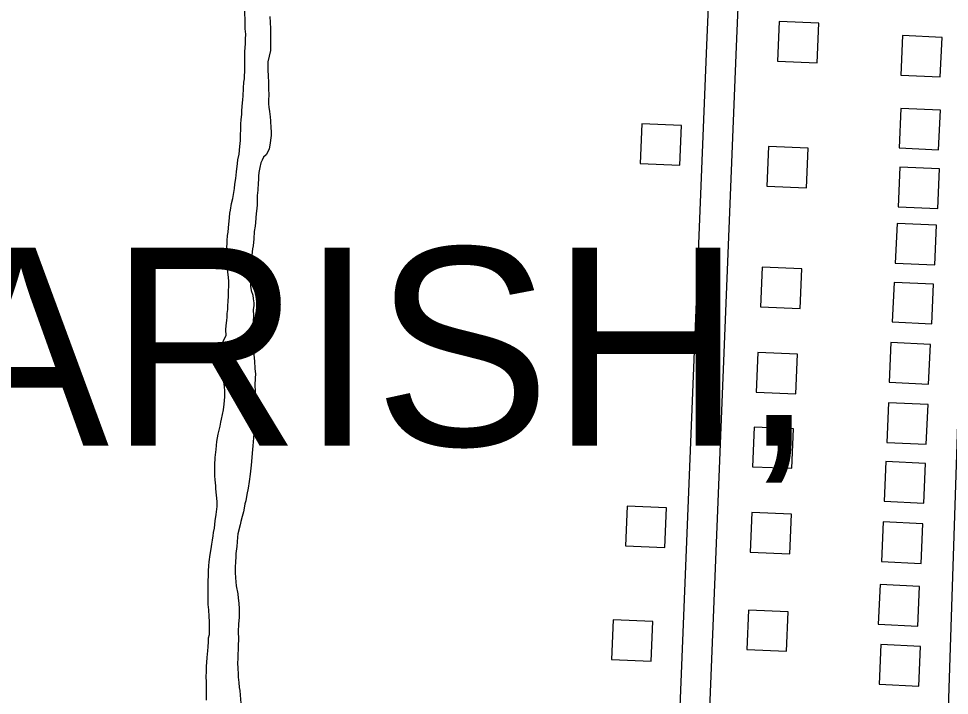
# Model space of a CAD drawing. Extents: x 3683402 to 3721514, y 487807 to 513565.
# Drawn here: x 3690642 to 3691582, y 502262 to 502945 of the extents above; entities that cross this region are included whole.
import ezdxf

# ---------------------------------------------------------------- set-up
doc = ezdxf.new("R2010")
doc.units = 0
for name, color, linetype in [('V-BLDG-OTLN', 7, 'Continuous'), ('V-ROAD-CNTR', 7, 'Continuous'), ('V-TOPO-GNAM-IDEN', 7, 'Continuous'), ('V-TOPO-SHOR', 7, 'Continuous')]:
    doc.layers.add(name, color=color, linetype=linetype)

msp = doc.modelspace()

# ---------------------------------------------------------------- linework, layer by layer
at = {"layer": 'V-BLDG-OTLN'}
for points in [[(3691409.94, 502942.63), (3691408.28, 502902.66), (3691448.25, 502901), (3691449.91, 502940.97)], [(3691572.62, 502886.57), (3691574.45, 502926.53), (3691534.5, 502928.36), (3691532.67, 502888.4)], [(3691570.96, 502813.05), (3691572.79, 502853.01), (3691532.83, 502854.84), (3691531, 502814.88)], [(3691309.54, 502797.59), (3691311.19, 502837.56), (3691271.23, 502839.21), (3691269.57, 502799.25)], [(3691399.14, 502816.39), (3691397.49, 502776.42), (3691437.45, 502774.77), (3691439.11, 502814.73)], [(3691570.03, 502753.74), (3691571.86, 502793.7), (3691531.91, 502795.53), (3691530.08, 502755.57)], [(3691567.1, 502696.9), (3691568.93, 502736.86), (3691528.97, 502738.69), (3691527.14, 502698.73)], [(3691392.84, 502694.43), (3691391.18, 502654.47), (3691431.15, 502652.81), (3691432.81, 502692.78)], [(3691564.02, 502637.46), (3691565.85, 502677.42), (3691525.9, 502679.25), (3691524.07, 502639.29)], [(3691560.88, 502576.6), (3691562.71, 502616.56), (3691522.75, 502618.39), (3691520.92, 502578.43)], [(3691388.4, 502608.47), (3691386.74, 502568.51), (3691426.71, 502566.85), (3691428.36, 502606.82)], [(3691558.46, 502515.94), (3691560.29, 502555.9), (3691520.33, 502557.73), (3691518.5, 502517.77)], [(3691384.51, 502533.17), (3691382.85, 502493.2), (3691422.82, 502491.55), (3691424.47, 502531.51)], [(3691555.86, 502456.48), (3691557.69, 502496.44), (3691517.73, 502498.27), (3691515.9, 502458.31)], [(3691294.58, 502411.57), (3691296.23, 502451.54), (3691256.27, 502453.19), (3691254.61, 502413.23)], [(3691382.42, 502446.85), (3691380.76, 502406.88), (3691420.73, 502405.23), (3691422.39, 502445.19)], [(3691553.19, 502395.6), (3691555.02, 502435.55), (3691515.06, 502437.39), (3691513.23, 502397.43)], [(3691549.92, 502332.37), (3691551.75, 502372.33), (3691511.79, 502374.16), (3691509.96, 502334.2)], [(3691379, 502348.49), (3691377.34, 502308.52), (3691417.31, 502306.86), (3691418.97, 502346.83)], [(3691280.58, 502296.9), (3691282.23, 502336.86), (3691242.27, 502338.52), (3691240.61, 502298.55)], [(3691550.83, 502271.78), (3691552.66, 502311.73), (3691512.7, 502313.56), (3691510.87, 502273.6)]]:
    msp.add_lwpolyline(points, close=True, dxfattribs=at)
at = {"layer": 'V-ROAD-CNTR'}
for points in [[(3691396.71, 503853.64), (3691366.11, 503114.9), (3691369.46, 502988.52), (3691366.46, 502917.44)], [(3691339.8, 503204.76), (3691336.09, 503115.12), (3691339.44, 502988.75), (3691336.49, 502918.7)], [(3691336.49, 502918.67), (3691290.02, 501766.66), (3691228.94, 500348.71)], [(3691366.46, 502917.46), (3691325, 501889.29)], [(3691594.22, 502669.78), (3691574.67, 502064.54), (3691561.57, 501868.12)]]:
    msp.add_lwpolyline(points, dxfattribs=at)
at = {"layer": 'V-TOPO-SHOR'}
for points in [[(3690849.95, 502574.05), (3690849.26, 502578.73), (3690847.86, 502584.14), (3690847.17, 502588.11), (3690846.13, 502594.59), (3690845.08, 502598.56), (3690844.75, 502602.88), (3690844.41, 502606.12), (3690844.8, 502610.08), (3690847, 502615.47), (3690848.83, 502620.49), (3690851.39, 502625.51), (3690851.06, 502631.28), (3690851.45, 502635.59), (3690852.21, 502640.63), (3690852.6, 502644.22), (3690852.62, 502647.82), (3690853.01, 502651.78), (3690853.03, 502655.02), (3690853.43, 502660.78), (3690853.82, 502664.73), (3690853.85, 502670.13), (3690854.26, 502676.25), (3690854.29, 502680.57), (3690853.95, 502684.17), (3690853.27, 502689.93), (3690852.58, 502694.26), (3690852.25, 502698.58), (3690851.92, 502702.18), (3690851.99, 502712.62), (3690852.38, 502717.66), (3690852.41, 502721.25), (3690852.81, 502726.65), (3690853.55, 502729.89), (3690853.94, 502734.2), (3690854.73, 502744.64), (3690855.12, 502748.95), (3690855.86, 502752.19), (3690856.99, 502759.02), (3690858.1, 502764.05), (3690858.85, 502768), (3690859.97, 502774.11), (3690860.37, 502778.43), (3690861.12, 502784.18), (3690861.51, 502787.42), (3690861.89, 502790.66), (3690863.03, 502799.29), (3690863.42, 502802.89), (3690864.54, 502808.64), (3690865.31, 502816.55), (3690866.07, 502822.31), (3690866.11, 502828.79), (3690866.14, 502832.74), (3690866.19, 502839.23), (3690866.57, 502843.18), (3690867.33, 502848.94), (3690867.36, 502852.54), (3690867.75, 502856.85), (3690868.16, 502863.69), (3690868.54, 502867.29), (3690868.96, 502875.2), (3690869.36, 502881.32), (3690870.1, 502884.55), (3690870.17, 502894.99), (3690870.21, 502901.11), (3690870.25, 502906.15), (3690870.29, 502912.27), (3690871.07, 502920.18), (3690871.1, 502924.86), (3690871.49, 502929.9), (3690870.81, 502935.3), (3690870.84, 502939.26), (3690870.24, 502956.18)], [(3690852.6, 502644.22), (3690852.62, 502647.82), (3690853.01, 502651.78), (3690853.03, 502655.02), (3690853.43, 502660.78), (3690853.82, 502664.73), (3690853.85, 502670.13), (3690854.26, 502676.25), (3690854.29, 502680.57), (3690853.95, 502684.17), (3690853.27, 502689.93), (3690852.58, 502694.26), (3690852.25, 502698.58), (3690851.92, 502702.18), (3690851.99, 502712.62), (3690852.38, 502717.66), (3690852.41, 502721.25), (3690852.81, 502726.65), (3690853.55, 502729.89), (3690853.94, 502734.2), (3690854.73, 502744.64), (3690855.12, 502748.95), (3690855.86, 502752.19), (3690856.99, 502759.02), (3690858.1, 502764.05), (3690858.85, 502768), (3690859.97, 502774.11), (3690860.37, 502778.43), (3690861.12, 502784.18), (3690861.51, 502787.42), (3690861.89, 502790.66), (3690863.03, 502799.29), (3690863.42, 502802.89), (3690864.54, 502808.64), (3690865.31, 502816.55), (3690866.07, 502822.31), (3690866.11, 502828.79), (3690866.14, 502832.74), (3690866.19, 502839.23), (3690866.57, 502843.18), (3690867.33, 502848.94), (3690867.36, 502852.54), (3690867.75, 502856.85), (3690868.16, 502863.69), (3690868.54, 502867.29), (3690868.96, 502875.2), (3690869.36, 502881.32), (3690870.1, 502884.55), (3690870.17, 502894.99), (3690870.21, 502901.11), (3690870.25, 502906.15), (3690870.29, 502912.27), (3690871.07, 502920.18), (3690871.1, 502924.86), (3690871.49, 502929.9), (3690870.81, 502935.3), (3690870.84, 502939.26), (3690870.24, 502956.18)], [(3690895.71, 502947.62), (3690896.34, 502935.38), (3690896.3, 502929.98), (3690896.28, 502926.74), (3690896.23, 502918.82), (3690896.19, 502913.42), (3690893.59, 502901.92), (3690893.57, 502898.68), (3690893.54, 502894.37), (3690893.85, 502886.8), (3690894.17, 502882.12), (3690894.15, 502878.52), (3690894.12, 502874.92), (3690894.44, 502868.08), (3690894.4, 502863.4), (3690894.37, 502859.44), (3690894.71, 502856.2), (3690895.4, 502851.88), (3690896.08, 502846.47), (3690896.41, 502842.15), (3690896.73, 502834.95), (3690897.06, 502831.71), (3690897.03, 502827.39), (3690895.52, 502817.68), (3690894.78, 502814.09), (3690893.68, 502810.85), (3690891.86, 502807.99), (3690889.32, 502805.48), (3690887.86, 502802.61), (3690886.4, 502799.75), (3690885.65, 502795.07), (3690884.54, 502790.04), (3690884.15, 502786.44), (3690884.12, 502782.84), (3690883.74, 502779.61), (3690883.33, 502772.41), (3690882.93, 502767.02), (3690882.87, 502757.66), (3690882.48, 502753.7), (3690881.73, 502748.67), (3690880.95, 502739.67), (3690880.92, 502736.07), (3690879.8, 502730.68), (3690879.39, 502723.12), (3690878.62, 502716.29), (3690878.24, 502713.05), (3690877.48, 502706.58), (3690877.07, 502699.74), (3690876.68, 502696.15), (3690876.26, 502686.43), (3690875.87, 502682.11), (3690876.18, 502675.27), (3690876.87, 502670.95), (3690878.27, 502666.26), (3690878.61, 502662.66), (3690879.3, 502658.69), (3690879.28, 502655.45), (3690878.9, 502651.86), (3690879.21, 502645.37), (3690878.81, 502639.62)], [(3690895.71, 502947.62), (3690896.34, 502935.38), (3690896.3, 502929.98), (3690896.28, 502926.74), (3690896.23, 502918.82), (3690896.19, 502913.42), (3690893.59, 502901.92), (3690893.57, 502898.68), (3690893.54, 502894.37), (3690893.85, 502886.8), (3690894.17, 502882.12), (3690894.15, 502878.52), (3690894.12, 502874.92), (3690894.44, 502868.08), (3690894.4, 502863.4), (3690894.37, 502859.44), (3690894.71, 502856.2), (3690895.4, 502851.88), (3690896.08, 502846.47), (3690896.41, 502842.15), (3690896.73, 502834.95), (3690897.06, 502831.71), (3690897.03, 502827.39), (3690895.52, 502817.68), (3690894.78, 502814.09), (3690893.68, 502810.85), (3690891.86, 502807.99), (3690889.32, 502805.48), (3690887.86, 502802.61), (3690886.4, 502799.75), (3690885.65, 502795.07), (3690884.54, 502790.04), (3690884.15, 502786.44), (3690884.12, 502782.84), (3690883.74, 502779.61), (3690883.33, 502772.41), (3690882.93, 502767.02), (3690882.87, 502757.66)], [(3690882.87, 502757.66), (3690882.48, 502753.7), (3690881.73, 502748.67), (3690880.95, 502739.67), (3690880.92, 502736.07), (3690879.8, 502730.68), (3690879.39, 502723.12), (3690878.62, 502716.29), (3690878.24, 502713.05), (3690877.48, 502706.58), (3690877.07, 502699.74), (3690876.68, 502696.15), (3690876.26, 502686.43), (3690875.87, 502682.11), (3690876.18, 502675.27), (3690876.87, 502670.95), (3690878.27, 502666.26), (3690878.61, 502662.66), (3690879.3, 502658.69), (3690879.28, 502655.45), (3690878.9, 502651.86), (3690879.21, 502645.37), (3690878.81, 502639.62), (3690878.79, 502636.38), (3690878.77, 502633.14), (3690878.38, 502628.82), (3690878.7, 502623.42), (3690878.67, 502619.46), (3690878.62, 502611.9), (3690879.3, 502606.14), (3690879.98, 502599.65), (3690880.28, 502592.45), (3690880.96, 502586.69), (3690880.94, 502582.73), (3690880.52, 502575.17), (3690880.85, 502569.77), (3690880.83, 502566.53), (3690880.4, 502556.82), (3690880.35, 502550.34), (3690879.96, 502545.3), (3690879.54, 502537.74), (3690879.5, 502530.91), (3690879.47, 502526.95), (3690879.08, 502522.27), (3690878.3, 502514.35), (3690877.89, 502506.8), (3690877.5, 502502.48), (3690876.73, 502494.57), (3690875.58, 502485.58), (3690874.81, 502478.38), (3690873.69, 502471.55), (3690872.2, 502465.08), (3690871.44, 502458.61), (3690870.34, 502455.74), (3690869.59, 502451.42), (3690868.84, 502447.47), (3690867.73, 502442.8), (3690866.25, 502437.77), (3690865.51, 502434.53), (3690863.29, 502425.55), (3690862.9, 502421.95), (3690862.12, 502412.6), (3690861.35, 502405.41), (3690861.33, 502402.17), (3690860.93, 502397.13), (3690860.53, 502391.73), (3690860.5, 502386.34), (3690860.82, 502380.93), (3690861.48, 502373.01), (3690863.23, 502364.72), (3690863.56, 502360.4), (3690864.24, 502355.35), (3690864.56, 502349.59), (3690864.54, 502345.99), (3690864.5, 502340.95), (3690864.1, 502334.48), (3690863.68, 502326.56), (3690863.99, 502319.36), (3690863.58, 502312.52), (3690863.55, 502308.2), (3690863.17, 502304.25), (3690863.13, 502299.21), (3690863.1, 502295.25), (3690863.43, 502289.49), (3690863.75, 502284.08), (3690863.72, 502280.85), (3690864.41, 502275.44), (3690864.73, 502270.4), (3690865.43, 502267.16), (3690865.76, 502262.47), (3690866.42, 502254.55)], [(3690831.55, 502257.42), (3690831.6, 502263.9), (3690831.62, 502267.49), (3690831.68, 502275.41), (3690831.36, 502281.89), (3690831.75, 502285.85), (3690831.79, 502291.97), (3690831.82, 502295.57), (3690832.21, 502300.6), (3690832.98, 502307.44), (3690833.37, 502311.4), (3690833.76, 502316.43), (3690833.79, 502320.39), (3690834.54, 502323.98), (3690834.56, 502327.95), (3690834.59, 502332.27), (3690834.63, 502336.94), (3690834.3, 502341.98), (3690833.99, 502348.83), (3690833.31, 502354.23), (3690833.35, 502360.71), (3690833.39, 502366.83), (3690833.43, 502372.23), (3690833.46, 502376.91), (3690833.51, 502384.11), (3690833.54, 502388.07), (3690833.94, 502393.1), (3690834.32, 502397.06), (3690835.45, 502404.61), (3690836.21, 502410.36), (3690836.97, 502415.04), (3690837.71, 502418.99), (3690838.46, 502423.31), (3690838.85, 502426.9), (3690839.6, 502431.22), (3690840.37, 502438.41), (3690841.49, 502444.88), (3690842.27, 502453.16), (3690842.31, 502458.2), (3690840.95, 502470.8), (3690840.98, 502474.04), (3690840.29, 502479.81), (3690839.96, 502484.13), (3690839.99, 502487.37), (3690840.01, 502490.97), (3690840.04, 502494.57), (3690840.45, 502502.48), (3690841.23, 502510.4), (3690842, 502518.67), (3690843.5, 502525.86), (3690845.35, 502534.13), (3690846.1, 502538.08), (3690846.84, 502541.32), (3690847.95, 502545.99), (3690848.71, 502550.66), (3690849.47, 502556.42), (3690850.24, 502563.61), (3690850.28, 502569.37), (3690849.95, 502574.05), (3690849.26, 502578.73), (3690847.86, 502584.14), (3690847.17, 502588.11), (3690846.13, 502594.59), (3690845.08, 502598.56), (3690844.75, 502602.88), (3690844.41, 502606.12), (3690844.8, 502610.08), (3690847, 502615.47), (3690848.83, 502620.49), (3690851.39, 502625.51), (3690851.06, 502631.28), (3690851.45, 502635.59), (3690852.21, 502640.63), (3690852.6, 502644.22)], [(3690878.81, 502639.62), (3690878.79, 502636.38), (3690878.77, 502633.14), (3690878.38, 502628.82), (3690878.7, 502623.42), (3690878.67, 502619.46), (3690878.62, 502611.9), (3690879.3, 502606.14), (3690879.98, 502599.65), (3690880.28, 502592.45), (3690880.96, 502586.69), (3690880.94, 502582.73), (3690880.52, 502575.17), (3690880.85, 502569.77), (3690880.83, 502566.53), (3690880.4, 502556.82), (3690880.35, 502550.34), (3690879.96, 502545.3), (3690879.54, 502537.74), (3690879.5, 502530.91), (3690879.47, 502526.95), (3690879.08, 502522.27), (3690878.3, 502514.35), (3690877.89, 502506.8), (3690877.5, 502502.48), (3690876.73, 502494.57), (3690875.58, 502485.58), (3690874.81, 502478.38), (3690873.69, 502471.55), (3690872.2, 502465.08), (3690871.44, 502458.61), (3690870.34, 502455.74), (3690869.59, 502451.42), (3690868.84, 502447.47), (3690867.73, 502442.8), (3690866.25, 502437.77), (3690865.51, 502434.53), (3690863.29, 502425.55), (3690862.9, 502421.95), (3690862.12, 502412.6), (3690861.35, 502405.41), (3690861.33, 502402.17), (3690860.93, 502397.13), (3690860.53, 502391.73), (3690860.5, 502386.34), (3690860.82, 502380.93), (3690861.48, 502373.01), (3690863.23, 502364.72), (3690863.56, 502360.4), (3690864.24, 502355.35), (3690864.56, 502349.59), (3690864.54, 502345.99), (3690864.5, 502340.95), (3690864.1, 502334.48), (3690863.68, 502326.56), (3690863.99, 502319.36), (3690863.58, 502312.52), (3690863.55, 502308.2), (3690863.17, 502304.25), (3690863.13, 502299.21), (3690863.1, 502295.25), (3690863.43, 502289.49), (3690863.75, 502284.08), (3690863.72, 502280.85), (3690864.41, 502275.44), (3690864.73, 502270.4), (3690865.43, 502267.16), (3690865.76, 502262.47), (3690866.42, 502254.55)], [(3690831.55, 502257.42), (3690831.6, 502263.9), (3690831.62, 502267.49), (3690831.68, 502275.41), (3690831.36, 502281.89), (3690831.75, 502285.85), (3690831.79, 502291.97), (3690831.82, 502295.57), (3690832.21, 502300.6), (3690832.98, 502307.44), (3690833.37, 502311.4), (3690833.76, 502316.43), (3690833.79, 502320.39), (3690834.54, 502323.98), (3690834.56, 502327.95), (3690834.59, 502332.27), (3690834.63, 502336.94), (3690834.3, 502341.98), (3690833.99, 502348.83), (3690833.31, 502354.23), (3690833.35, 502360.71), (3690833.39, 502366.83), (3690833.43, 502372.23), (3690833.46, 502376.91), (3690833.51, 502384.11), (3690833.54, 502388.07), (3690833.94, 502393.1), (3690834.32, 502397.06), (3690835.45, 502404.61), (3690836.21, 502410.36), (3690836.97, 502415.04), (3690837.71, 502418.99), (3690838.46, 502423.31), (3690838.85, 502426.9), (3690839.6, 502431.22), (3690840.37, 502438.41), (3690841.49, 502444.88), (3690842.27, 502453.16), (3690842.31, 502458.2), (3690840.95, 502470.8), (3690840.98, 502474.04), (3690840.29, 502479.81), (3690839.96, 502484.13), (3690839.99, 502487.37), (3690840.01, 502490.97), (3690840.04, 502494.57), (3690840.45, 502502.48), (3690841.23, 502510.4), (3690842, 502518.67), (3690843.5, 502525.86), (3690845.35, 502534.13), (3690846.1, 502538.08), (3690846.84, 502541.32), (3690847.95, 502545.99), (3690848.71, 502550.66), (3690849.47, 502556.42), (3690850.24, 502563.61), (3690850.28, 502569.37), (3690849.95, 502574.05)]]:
    msp.add_lwpolyline(points, dxfattribs=at)

# ---------------------------------------------------------------- texts
at = {"layer": 'V-TOPO-GNAM-IDEN'}
msp.add_text('PARISH,', height=200, dxfattribs=at).set_placement((3690376.51, 502514.34))

doc.saveas('drawing.dxf')
